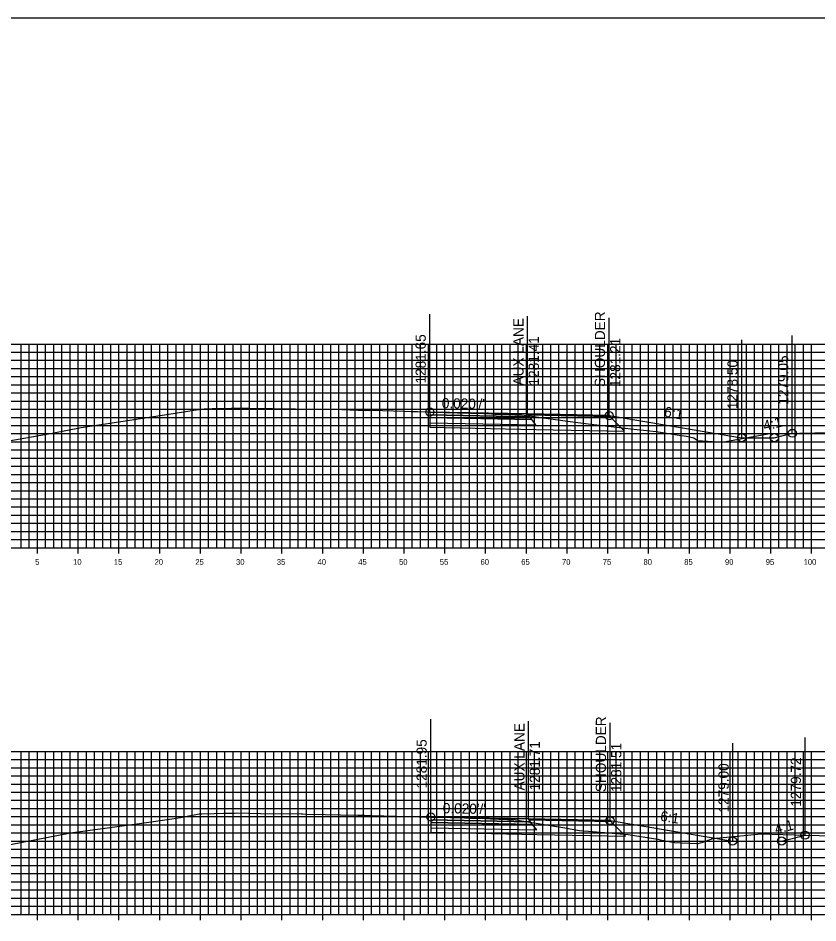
# Model space of a CAD drawing. Extents: x 674939 to 678919, y 750652 to 765176.
# Drawn here: x 678751.2 to 678849.3, y 762765.2 to 762876.3 of the extents above; entities that cross this region are included whole.
import ezdxf

# ---------------------------------------------------------------- set-up
doc = ezdxf.new("R2010")
doc.units = 0
for name, color, linetype in [('R_Alt Surface', 7, 'Continuous'), ('R_Axis', 7, 'Continuous'), ('R_Axis Annot', 7, 'Continuous'), ('R_Exist Surface', 7, 'Continuous'), ('R_Fin Surface', 7, 'Continuous'), ('R_Grid', 7, 'Continuous'), ('R_No Plot', 7, 'Continuous'), ('R_Xsect Elev', 7, 'Continuous'), ('R_Xsect Slope', 7, 'Continuous')]:
    doc.layers.add(name, color=color, linetype=linetype)

msp = doc.modelspace()

# ---------------------------------------------------------------- linework, layer by layer
for points in [[(678823.68, 762827.5), (678839.95, 762824.79)], [(678839.95, 762824.79), (678843.95, 762824.79), (678846.16, 762825.34)], [(678823.8, 762777.8), (678838.85, 762775.29)], [(678838.85, 762775.29), (678844.85, 762775.29), (678847.73, 762776.01)]]:
    msp.add_lwpolyline(points)
at = {"layer": 'R_Alt Surface'}
for points in [[(678801.68, 762827.61), (678801.68, 762827.28), (678814.18, 762827.02), (678813.93, 762827.36)], [(678801.68, 762827.28), (678801.68, 762826.62), (678814.68, 762826.35), (678814.18, 762827.02)], [(678801.8, 762777.91), (678801.8, 762777.58), (678814.3, 762777.32), (678814.05, 762777.66)], [(678801.8, 762777.58), (678801.8, 762776.92), (678814.8, 762776.65), (678814.3, 762777.32)]]:
    msp.add_lwpolyline(points, close=True, dxfattribs=at)
for points in [[(678801.68, 762826.62), (678801.68, 762826.08), (678814.68, 762825.81), (678825.56, 762825.59), (678823.8, 762827.34)], [(678801.8, 762776.92), (678801.8, 762776.38), (678814.8, 762776.11), (678825.68, 762775.89), (678823.92, 762777.64)]]:
    msp.add_lwpolyline(points, dxfattribs=at)
at = {"layer": 'R_Axis'}
for p, q in [((678598.53, 762811.29), (678898.53, 762811.29)), ((678753.53, 762810.59), (678753.53, 762811.99)), ((678758.53, 762810.59), (678758.53, 762811.99)), ((678763.53, 762810.59), (678763.53, 762811.99)), ((678768.53, 762810.59), (678768.53, 762811.99)), ((678773.53, 762810.59), (678773.53, 762811.99)), ((678778.53, 762810.59), (678778.53, 762811.99)), ((678783.53, 762810.59), (678783.53, 762811.99)), ((678788.53, 762810.59), (678788.53, 762811.99)), ((678793.53, 762810.59), (678793.53, 762811.99)), ((678798.53, 762810.59), (678798.53, 762811.99)), ((678803.53, 762810.59), (678803.53, 762811.99)), ((678808.53, 762810.59), (678808.53, 762811.99)), ((678813.53, 762810.59), (678813.53, 762811.99)), ((678818.53, 762810.59), (678818.53, 762811.99)), ((678823.53, 762810.59), (678823.53, 762811.99)), ((678828.53, 762810.59), (678828.53, 762811.99)), ((678833.53, 762810.59), (678833.53, 762811.99)), ((678838.53, 762810.59), (678838.53, 762811.99)), ((678843.53, 762810.59), (678843.53, 762811.99)), ((678848.53, 762810.59), (678848.53, 762811.99)), ((678753.53, 762765.59), (678753.53, 762766.99)), ((678758.53, 762765.59), (678758.53, 762766.99)), ((678763.53, 762765.59), (678763.53, 762766.99)), ((678768.53, 762765.59), (678768.53, 762766.99)), ((678773.53, 762765.59), (678773.53, 762766.99)), ((678778.53, 762765.59), (678778.53, 762766.99)), ((678783.53, 762765.59), (678783.53, 762766.99)), ((678788.53, 762765.59), (678788.53, 762766.99)), ((678793.53, 762765.59), (678793.53, 762766.99)), ((678798.53, 762765.59), (678798.53, 762766.99)), ((678803.53, 762765.59), (678803.53, 762766.99)), ((678808.53, 762765.59), (678808.53, 762766.99)), ((678813.53, 762765.59), (678813.53, 762766.99)), ((678818.53, 762765.59), (678818.53, 762766.99)), ((678823.53, 762765.59), (678823.53, 762766.99)), ((678828.53, 762765.59), (678828.53, 762766.99)), ((678833.53, 762765.59), (678833.53, 762766.99)), ((678838.53, 762765.59), (678838.53, 762766.99)), ((678843.53, 762765.59), (678843.53, 762766.99)), ((678848.53, 762765.59), (678848.53, 762766.99)), ((678598.53, 762766.29), (678898.53, 762766.29))]:
    msp.add_line(p, q, dxfattribs=at)
at = {"layer": 'R_Exist Surface'}
for points in [[(678748.14, 762824.06), (678755.33, 762825.36), (678758.88, 762826.03), (678763.22, 762826.68), (678769.66, 762827.69), (678771.47, 762827.96), (678773.23, 762828.25), (678773.25, 762828.25), (678773.37, 762828.27), (678773.98, 762828.32), (678774.97, 762828.36), (678775.91, 762828.38), (678776.9, 762828.38), (678777.29, 762828.41), (678777.45, 762828.42), (678777.48, 762828.42), (678777.56, 762828.42), (678779.53, 762828.41), (678785.21, 762828.34), (678787.18, 762828.31), (678790.87, 762828.25), (678792.86, 762828.19), (678793.61, 762828.17), (678793.76, 762828.13), (678794.18, 762828.16), (678794.3, 762828.14), (678794.59, 762828.16), (678798.43, 762828.04), (678799.41, 762828.01), (678800.16, 762827.99), (678801.3, 762827.95), (678801.41, 762827.95), (678801.68, 762827.94), (678803.54, 762827.89), (678805.05, 762827.85), (678808.32, 762827.75), (678809.25, 762827.71), (678809.67, 762827.67), (678810.1, 762827.67), (678810.44, 762827.66), (678811.87, 762827.63), (678812.1, 762827.61), (678812.13, 762827.61), (678812.21, 762827.6), (678812.99, 762827.58), (678818.28, 762826.85), (678820.8, 762826.52), (678826.34, 762825.89), (678829.45, 762825.54), (678832.29, 762825.09), (678833.17, 762824.96), (678834.06, 762824.76), (678834.51, 762824.44), (678836.99, 762824.27), (678837.56, 762824.23), (678840.44, 762824.76), (678843.42, 762825.3), (678847.05, 762825.35), (678854.59, 762825.53)], [(678750.22, 762774.87), (678757.58, 762776.29), (678766.34, 762777.49), (678770.02, 762778.01), (678771.09, 762778.17), (678773.39, 762778.61), (678773.41, 762778.61), (678773.49, 762778.61), (678773.72, 762778.64), (678775.22, 762778.68), (678776.34, 762778.7), (678777.22, 762778.7), (678777.37, 762778.71), (678777.62, 762778.72), (678777.69, 762778.73), (678777.94, 762778.74), (678780.88, 762778.69), (678785.87, 762778.62), (678786.09, 762778.61), (678786.59, 762778.6), (678788.84, 762778.56), (678790.72, 762778.52), (678792.84, 762778.46), (678793.67, 762778.45), (678793.97, 762778.44), (678794.22, 762778.42), (678794.59, 762778.44), (678797.45, 762778.36), (678801.8, 762778.24), (678801.88, 762778.23), (678802.14, 762778.23), (678802.67, 762778.21), (678804.41, 762778.17), (678805.17, 762778.16), (678806.66, 762778.11), (678807.49, 762778.08), (678808.61, 762778.04), (678809.14, 762778.03), (678810.14, 762777.98), (678811.2, 762777.93), (678811.94, 762777.92), (678812.18, 762777.9), (678812.43, 762777.87), (678818.02, 762776.94), (678820.06, 762776.6), (678821.16, 762776.51), (678826.04, 762776.09), (678828.88, 762775.63), (678829.66, 762775.52), (678829.94, 762775.45), (678831.69, 762775.12), (678832.44, 762775.08), (678834.6, 762774.98), (678835.19, 762775.16), (678836.42, 762775.59), (678840.65, 762776), (678842.32, 762776.17), (678847.79, 762776), (678854.45, 762775.85)]]:
    msp.add_lwpolyline(points, dxfattribs=at)
at = {"layer": 'R_Fin Surface'}
for points in [[(678823.68, 762827.5), (678813.68, 762827.7), (678801.68, 762827.94)], [(678801.68, 762827.94), (678813.68, 762827.7), (678823.68, 762827.5), (678839.95, 762824.79), (678843.95, 762824.79), (678846.16, 762825.34)], [(678823.68, 762827.5), (678823.68, 762827.5)], [(678823.8, 762777.8), (678813.8, 762778), (678801.8, 762778.24)], [(678801.8, 762778.24), (678813.8, 762778), (678823.8, 762777.8), (678838.85, 762775.29), (678844.85, 762775.29), (678847.73, 762776.01)], [(678823.8, 762777.8), (678823.8, 762777.8)]]:
    msp.add_lwpolyline(points, dxfattribs=at)
for points in [[(678801.68, 762827.94), (678801.68, 762827.61), (678813.93, 762827.36), (678813.68, 762827.7)], [(678813.68, 762827.7), (678823.68, 762827.5), (678823.8, 762827.34), (678813.8, 762827.54)], [(678801.8, 762778.24), (678801.8, 762777.91), (678814.05, 762777.66), (678813.8, 762778)], [(678813.8, 762778), (678823.8, 762777.8), (678823.92, 762777.64), (678813.92, 762777.84)]]:
    msp.add_lwpolyline(points, close=True, dxfattribs=at)
at = {"layer": 'R_Grid'}
for p, q in [((678598.53, 762836.29), (678898.53, 762836.29)), ((678751.53, 762811.29), (678751.53, 762836.29)), ((678752.53, 762811.29), (678752.53, 762836.29)), ((678753.53, 762811.29), (678753.53, 762836.29)), ((678754.53, 762811.29), (678754.53, 762836.29)), ((678755.53, 762811.29), (678755.53, 762836.29)), ((678756.53, 762811.29), (678756.53, 762836.29)), ((678757.53, 762811.29), (678757.53, 762836.29)), ((678758.53, 762811.29), (678758.53, 762836.29)), ((678759.53, 762811.29), (678759.53, 762836.29)), ((678760.53, 762811.29), (678760.53, 762836.29)), ((678761.53, 762811.29), (678761.53, 762836.29)), ((678762.53, 762811.29), (678762.53, 762836.29)), ((678763.53, 762811.29), (678763.53, 762836.29)), ((678764.53, 762811.29), (678764.53, 762836.29)), ((678765.53, 762811.29), (678765.53, 762836.29)), ((678766.53, 762811.29), (678766.53, 762836.29)), ((678767.53, 762811.29), (678767.53, 762836.29)), ((678768.53, 762811.29), (678768.53, 762836.29)), ((678769.53, 762811.29), (678769.53, 762836.29)), ((678770.53, 762811.29), (678770.53, 762836.29)), ((678771.53, 762811.29), (678771.53, 762836.29)), ((678772.53, 762811.29), (678772.53, 762836.29)), ((678773.53, 762811.29), (678773.53, 762836.29)), ((678774.53, 762811.29), (678774.53, 762836.29)), ((678775.53, 762811.29), (678775.53, 762836.29)), ((678776.53, 762811.29), (678776.53, 762836.29)), ((678777.53, 762811.29), (678777.53, 762836.29)), ((678778.53, 762811.29), (678778.53, 762836.29)), ((678779.53, 762811.29), (678779.53, 762836.29)), ((678780.53, 762811.29), (678780.53, 762836.29)), ((678781.53, 762811.29), (678781.53, 762836.29)), ((678782.53, 762811.29), (678782.53, 762836.29)), ((678783.53, 762811.29), (678783.53, 762836.29)), ((678784.53, 762811.29), (678784.53, 762836.29)), ((678785.53, 762811.29), (678785.53, 762836.29)), ((678786.53, 762811.29), (678786.53, 762836.29)), ((678787.53, 762811.29), (678787.53, 762836.29)), ((678788.53, 762811.29), (678788.53, 762836.29)), ((678789.53, 762811.29), (678789.53, 762836.29)), ((678790.53, 762811.29), (678790.53, 762836.29)), ((678791.53, 762811.29), (678791.53, 762836.29)), ((678792.53, 762811.29), (678792.53, 762836.29)), ((678793.53, 762811.29), (678793.53, 762836.29)), ((678794.53, 762811.29), (678794.53, 762836.29)), ((678795.53, 762811.29), (678795.53, 762836.29)), ((678796.53, 762811.29), (678796.53, 762836.29)), ((678797.53, 762811.29), (678797.53, 762836.29)), ((678798.53, 762811.29), (678798.53, 762836.29)), ((678799.53, 762811.29), (678799.53, 762836.29)), ((678800.53, 762811.29), (678800.53, 762836.29)), ((678801.53, 762811.29), (678801.53, 762836.29)), ((678802.53, 762811.29), (678802.53, 762836.29)), ((678803.53, 762811.29), (678803.53, 762836.29)), ((678804.53, 762811.29), (678804.53, 762836.29)), ((678805.53, 762811.29), (678805.53, 762836.29)), ((678806.53, 762811.29), (678806.53, 762836.29)), ((678807.53, 762811.29), (678807.53, 762836.29)), ((678808.53, 762811.29), (678808.53, 762836.29)), ((678809.53, 762811.29), (678809.53, 762836.29)), ((678810.53, 762811.29), (678810.53, 762836.29)), ((678811.53, 762811.29), (678811.53, 762836.29)), ((678812.53, 762811.29), (678812.53, 762836.29)), ((678813.53, 762811.29), (678813.53, 762836.29)), ((678814.53, 762811.29), (678814.53, 762836.29)), ((678815.53, 762811.29), (678815.53, 762836.29)), ((678816.53, 762811.29), (678816.53, 762836.29)), ((678817.53, 762811.29), (678817.53, 762836.29)), ((678818.53, 762811.29), (678818.53, 762836.29)), ((678819.53, 762811.29), (678819.53, 762836.29)), ((678820.53, 762811.29), (678820.53, 762836.29)), ((678821.53, 762811.29), (678821.53, 762836.29)), ((678822.53, 762811.29), (678822.53, 762836.29)), ((678823.53, 762811.29), (678823.53, 762836.29)), ((678824.53, 762811.29), (678824.53, 762836.29)), ((678825.53, 762811.29), (678825.53, 762836.29)), ((678826.53, 762811.29), (678826.53, 762836.29)), ((678827.53, 762811.29), (678827.53, 762836.29)), ((678828.53, 762811.29), (678828.53, 762836.29)), ((678829.53, 762811.29), (678829.53, 762836.29)), ((678830.53, 762811.29), (678830.53, 762836.29)), ((678831.53, 762811.29), (678831.53, 762836.29)), ((678832.53, 762811.29), (678832.53, 762836.29)), ((678833.53, 762811.29), (678833.53, 762836.29)), ((678834.53, 762811.29), (678834.53, 762836.29)), ((678835.53, 762811.29), (678835.53, 762836.29)), ((678836.53, 762811.29), (678836.53, 762836.29)), ((678837.53, 762811.29), (678837.53, 762836.29)), ((678838.53, 762811.29), (678838.53, 762836.29)), ((678839.53, 762811.29), (678839.53, 762836.29)), ((678840.53, 762811.29), (678840.53, 762836.29)), ((678841.53, 762811.29), (678841.53, 762836.29)), ((678842.53, 762811.29), (678842.53, 762836.29)), ((678843.53, 762811.29), (678843.53, 762836.29)), ((678844.53, 762811.29), (678844.53, 762836.29)), ((678845.53, 762811.29), (678845.53, 762836.29)), ((678846.53, 762811.29), (678846.53, 762836.29)), ((678847.53, 762811.29), (678847.53, 762836.29)), ((678848.53, 762811.29), (678848.53, 762836.29)), ((678598.53, 762835.29), (678898.53, 762835.29)), ((678598.53, 762834.29), (678898.53, 762834.29)), ((678598.53, 762833.29), (678898.53, 762833.29)), ((678598.53, 762832.29), (678898.53, 762832.29)), ((678598.53, 762831.29), (678898.53, 762831.29)), ((678598.53, 762830.29), (678898.53, 762830.29)), ((678598.53, 762829.29), (678898.53, 762829.29)), ((678598.53, 762828.29), (678898.53, 762828.29)), ((678598.53, 762827.29), (678898.53, 762827.29)), ((678598.53, 762826.29), (678898.53, 762826.29)), ((678598.53, 762825.29), (678898.53, 762825.29)), ((678598.53, 762824.29), (678898.53, 762824.29)), ((678598.53, 762823.29), (678898.53, 762823.29)), ((678598.53, 762822.29), (678898.53, 762822.29)), ((678598.53, 762821.29), (678898.53, 762821.29)), ((678598.53, 762820.29), (678898.53, 762820.29)), ((678598.53, 762819.29), (678898.53, 762819.29)), ((678598.53, 762818.29), (678898.53, 762818.29)), ((678598.53, 762817.29), (678898.53, 762817.29)), ((678598.53, 762816.29), (678898.53, 762816.29)), ((678598.53, 762815.29), (678898.53, 762815.29)), ((678598.53, 762814.29), (678898.53, 762814.29)), ((678598.53, 762813.29), (678898.53, 762813.29)), ((678598.53, 762812.29), (678898.53, 762812.29)), ((678598.53, 762811.29), (678898.53, 762811.29)), ((678598.53, 762786.29), (678898.53, 762786.29)), ((678751.53, 762766.29), (678751.53, 762786.29)), ((678752.53, 762766.29), (678752.53, 762786.29)), ((678753.53, 762766.29), (678753.53, 762786.29)), ((678754.53, 762766.29), (678754.53, 762786.29)), ((678755.53, 762766.29), (678755.53, 762786.29)), ((678756.53, 762766.29), (678756.53, 762786.29)), ((678757.53, 762766.29), (678757.53, 762786.29)), ((678758.53, 762766.29), (678758.53, 762786.29)), ((678759.53, 762766.29), (678759.53, 762786.29)), ((678760.53, 762766.29), (678760.53, 762786.29)), ((678761.53, 762766.29), (678761.53, 762786.29)), ((678762.53, 762766.29), (678762.53, 762786.29)), ((678763.53, 762766.29), (678763.53, 762786.29)), ((678764.53, 762766.29), (678764.53, 762786.29)), ((678765.53, 762766.29), (678765.53, 762786.29)), ((678766.53, 762766.29), (678766.53, 762786.29)), ((678767.53, 762766.29), (678767.53, 762786.29)), ((678768.53, 762766.29), (678768.53, 762786.29)), ((678769.53, 762766.29), (678769.53, 762786.29)), ((678770.53, 762766.29), (678770.53, 762786.29)), ((678771.53, 762766.29), (678771.53, 762786.29)), ((678772.53, 762766.29), (678772.53, 762786.29)), ((678773.53, 762766.29), (678773.53, 762786.29)), ((678774.53, 762766.29), (678774.53, 762786.29)), ((678775.53, 762766.29), (678775.53, 762786.29)), ((678776.53, 762766.29), (678776.53, 762786.29)), ((678777.53, 762766.29), (678777.53, 762786.29)), ((678778.53, 762766.29), (678778.53, 762786.29)), ((678779.53, 762766.29), (678779.53, 762786.29)), ((678780.53, 762766.29), (678780.53, 762786.29)), ((678781.53, 762766.29), (678781.53, 762786.29)), ((678782.53, 762766.29), (678782.53, 762786.29)), ((678783.53, 762766.29), (678783.53, 762786.29)), ((678784.53, 762766.29), (678784.53, 762786.29)), ((678785.53, 762766.29), (678785.53, 762786.29)), ((678786.53, 762766.29), (678786.53, 762786.29)), ((678787.53, 762766.29), (678787.53, 762786.29)), ((678788.53, 762766.29), (678788.53, 762786.29)), ((678789.53, 762766.29), (678789.53, 762786.29)), ((678790.53, 762766.29), (678790.53, 762786.29)), ((678791.53, 762766.29), (678791.53, 762786.29)), ((678792.53, 762766.29), (678792.53, 762786.29)), ((678793.53, 762766.29), (678793.53, 762786.29)), ((678794.53, 762766.29), (678794.53, 762786.29)), ((678795.53, 762766.29), (678795.53, 762786.29)), ((678796.53, 762766.29), (678796.53, 762786.29)), ((678797.53, 762766.29), (678797.53, 762786.29)), ((678798.53, 762766.29), (678798.53, 762786.29)), ((678799.53, 762766.29), (678799.53, 762786.29)), ((678800.53, 762766.29), (678800.53, 762786.29)), ((678801.53, 762766.29), (678801.53, 762786.29)), ((678802.53, 762766.29), (678802.53, 762786.29)), ((678803.53, 762766.29), (678803.53, 762786.29)), ((678804.53, 762766.29), (678804.53, 762786.29)), ((678805.53, 762766.29), (678805.53, 762786.29)), ((678806.53, 762766.29), (678806.53, 762786.29)), ((678807.53, 762766.29), (678807.53, 762786.29)), ((678808.53, 762766.29), (678808.53, 762786.29)), ((678809.53, 762766.29), (678809.53, 762786.29)), ((678810.53, 762766.29), (678810.53, 762786.29)), ((678811.53, 762766.29), (678811.53, 762786.29)), ((678812.53, 762766.29), (678812.53, 762786.29)), ((678813.53, 762766.29), (678813.53, 762786.29)), ((678814.53, 762766.29), (678814.53, 762786.29)), ((678815.53, 762766.29), (678815.53, 762786.29)), ((678816.53, 762766.29), (678816.53, 762786.29)), ((678817.53, 762766.29), (678817.53, 762786.29)), ((678818.53, 762766.29), (678818.53, 762786.29)), ((678819.53, 762766.29), (678819.53, 762786.29)), ((678820.53, 762766.29), (678820.53, 762786.29)), ((678821.53, 762766.29), (678821.53, 762786.29)), ((678822.53, 762766.29), (678822.53, 762786.29)), ((678823.53, 762766.29), (678823.53, 762786.29)), ((678824.53, 762766.29), (678824.53, 762786.29)), ((678825.53, 762766.29), (678825.53, 762786.29)), ((678826.53, 762766.29), (678826.53, 762786.29)), ((678827.53, 762766.29), (678827.53, 762786.29)), ((678828.53, 762766.29), (678828.53, 762786.29)), ((678829.53, 762766.29), (678829.53, 762786.29)), ((678830.53, 762766.29), (678830.53, 762786.29)), ((678831.53, 762766.29), (678831.53, 762786.29)), ((678832.53, 762766.29), (678832.53, 762786.29)), ((678833.53, 762766.29), (678833.53, 762786.29)), ((678834.53, 762766.29), (678834.53, 762786.29)), ((678835.53, 762766.29), (678835.53, 762786.29)), ((678836.53, 762766.29), (678836.53, 762786.29)), ((678837.53, 762766.29), (678837.53, 762786.29)), ((678838.53, 762766.29), (678838.53, 762786.29)), ((678839.53, 762766.29), (678839.53, 762786.29)), ((678840.53, 762766.29), (678840.53, 762786.29)), ((678841.53, 762766.29), (678841.53, 762786.29)), ((678842.53, 762766.29), (678842.53, 762786.29)), ((678843.53, 762766.29), (678843.53, 762786.29)), ((678844.53, 762766.29), (678844.53, 762786.29)), ((678845.53, 762766.29), (678845.53, 762786.29)), ((678846.53, 762766.29), (678846.53, 762786.29)), ((678847.53, 762766.29), (678847.53, 762786.29)), ((678848.53, 762766.29), (678848.53, 762786.29)), ((678598.53, 762785.29), (678898.53, 762785.29)), ((678598.53, 762784.29), (678898.53, 762784.29)), ((678598.53, 762783.29), (678898.53, 762783.29)), ((678598.53, 762782.29), (678898.53, 762782.29)), ((678598.53, 762781.29), (678898.53, 762781.29)), ((678598.53, 762780.29), (678898.53, 762780.29)), ((678598.53, 762779.29), (678898.53, 762779.29)), ((678598.53, 762778.29), (678898.53, 762778.29)), ((678598.53, 762777.29), (678898.53, 762777.29)), ((678598.53, 762776.29), (678898.53, 762776.29)), ((678598.53, 762775.29), (678898.53, 762775.29)), ((678598.53, 762774.29), (678898.53, 762774.29)), ((678598.53, 762773.29), (678898.53, 762773.29)), ((678598.53, 762772.29), (678898.53, 762772.29)), ((678598.53, 762771.29), (678898.53, 762771.29)), ((678598.53, 762770.29), (678898.53, 762770.29)), ((678598.53, 762769.29), (678898.53, 762769.29)), ((678598.53, 762768.29), (678898.53, 762768.29)), ((678598.53, 762767.29), (678898.53, 762767.29)), ((678598.53, 762766.29), (678898.53, 762766.29))]:
    msp.add_line(p, q, dxfattribs=at)
at = {"layer": 'R_No Plot'}
msp.add_lwpolyline([(678578.53, 762656.29), (678918.53, 762656.29), (678918.53, 762876.29), (678578.53, 762876.29)], close=True, dxfattribs=at)
for centre in [(678801.68, 762827.94), (678823.68, 762827.5), (678846.16, 762825.34), (678839.95, 762824.79), (678843.95, 762824.79), (678801.8, 762778.24), (678823.8, 762777.8), (678838.85, 762775.29), (678844.85, 762775.29), (678847.73, 762776.01)]:
    msp.add_circle(centre, 0.5, dxfattribs=at)
at = {"layer": 'R_Xsect Elev'}
for p, q in [((678801.68, 762827.94), (678801.68, 762839.94)), ((678813.68, 762827.7), (678813.68, 762839.7)), ((678823.68, 762827.5), (678823.68, 762839.5)), ((678839.95, 762824.79), (678839.95, 762836.79)), ((678846.16, 762825.34), (678846.16, 762837.34)), ((678801.8, 762778.24), (678801.8, 762790.24)), ((678813.8, 762778), (678813.8, 762790)), ((678823.8, 762777.8), (678823.8, 762789.8)), ((678847.73, 762776.01), (678847.73, 762788.01)), ((678838.85, 762775.29), (678838.85, 762787.29))]:
    msp.add_line(p, q, dxfattribs=at)

# ---------------------------------------------------------------- texts
at = {"layer": 'R_Axis Annot'}
for s, p in [('5', (678753.25, 762809.19)), ('10', (678757.9, 762809.19)), ('15', (678762.9, 762809.19)), ('20', (678767.9, 762809.19)), ('25', (678772.9, 762809.19)), ('30', (678777.9, 762809.19)), ('35', (678782.9, 762809.19)), ('40', (678787.9, 762809.19)), ('45', (678792.9, 762809.19)), ('50', (678797.9, 762809.19)), ('55', (678802.9, 762809.19)), ('60', (678807.9, 762809.19)), ('65', (678812.9, 762809.19)), ('70', (678817.9, 762809.19)), ('75', (678822.9, 762809.19)), ('80', (678827.9, 762809.19)), ('85', (678832.9, 762809.19)), ('90', (678837.9, 762809.19)), ('95', (678842.9, 762809.19)), ('100', (678847.55, 762809.19))]:
    msp.add_text(s, height=0.7, dxfattribs=at).set_placement(p)
at = {"layer": 'R_Xsect Elev'}
for s, p in [('SHOULDER', (678823.18, 762831)), ('AUX LANE', (678813.18, 762831.2)), ('1281.65', (678801.18, 762831.44)), ('1281.41', (678815.06, 762831.2)), ('1281.21', (678825.06, 762831)), ('1279.05', (678845.66, 762828.84)), ('1278.50', (678839.45, 762828.29)), ('SHOULDER', (678823.3, 762781.3)), ('AUX LANE', (678813.3, 762781.5)), ('1281.95', (678801.3, 762781.74)), ('1281.71', (678815.18, 762781.5)), ('1281.51', (678825.18, 762781.3)), ('1279.00', (678838.35, 762778.79)), ('1279.72', (678847.23, 762779.51))]:
    msp.add_text(s, height=1.25, rotation=90, dxfattribs=at).set_placement(p)
at = {"layer": 'R_Xsect Slope'}
for s, rotation, p in [("0.020'/'", 358.8542, (678803.14, 762828.41)), ('6:1', 350.5377, (678830.37, 762827.39)), ('4:1', 14.0362, (678842.76, 762825.62)), ("0.020'/'", 358.8542, (678803.26, 762778.71)), ('6:1', 350.5377, (678829.89, 762777.79)), ('4:1', 14.0362, (678844.17, 762776.15))]:
    msp.add_text(s, height=1.25, rotation=rotation, dxfattribs=at).set_placement(p)

doc.saveas('drawing.dxf')
